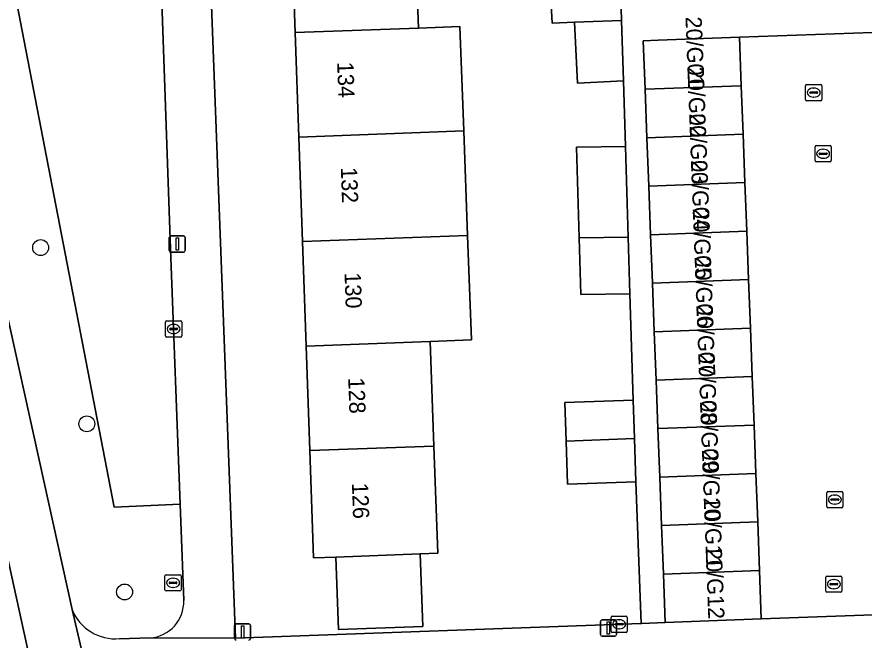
# Model space of a CAD drawing. Extents: x 160554 to 161248, y 385329 to 386506.
# Drawn here: x 160697.5 to 160749.8, y 386076.2 to 386114.7 of the extents above; entities that cross this region are included whole.
import ezdxf

# ---------------------------------------------------------------- set-up
doc = ezdxf.new("R2010")
doc.units = 0
for name, color, linetype in [('IMGEO_Boom', 7, 'Continuous'), ('IMGEO_Erf', 7, 'Continuous'), ('IMGEO_Fietspad_gesloten', 7, 'Continuous'), ('IMGEO_Groenvoorziening', 7, 'Continuous'), ('IMGEO_Kolk', 7, 'Continuous'), ('IMGEO_Lichtmast', 7, 'Continuous'), ('IMGEO_Pand', 7, 'Continuous'), ('IMGEO_Pand_nummerreeks', 7, 'Continuous'), ('IMGEO_Rijbaan_lokaal_open', 7, 'Continuous'), ('IMGEO_Rioolput', 7, 'Continuous'), ('IMGEO_Voetpad_open', 7, 'Continuous')]:
    doc.layers.add(name, color=color, linetype=linetype)

msp = doc.modelspace()

# ---------------------------------------------------------------- linework, layer by layer
at = {"layer": 'IMGEO_Boom'}
for centre in [(160699.008, 386100.437), (160701.855, 386089.565), (160704.184, 386079.197)]:
    msp.add_circle(centre, 0.489, dxfattribs=at)
at = {"layer": 'IMGEO_Erf'}
for points in [[(160734.925, 386110.713), (160732.101, 386110.573), (160731.914, 386114.337), (160730.536, 386114.286), (160730.422, 386116.577), (160734.474, 386116.727), (160734.482, 386118.101), (160732.682, 386118.04), (160732.595, 386120.567), (160734.178, 386120.621), (160734.06, 386124.88), (160730.085, 386124.68), (160729.96, 386127.173), (160729.417, 386127.153), (160729.26, 386130.616), (160734.011, 386130.858), (160733.73, 386139.919), (160730.46, 386139.808), (160728.843, 386139.754), (160716.402, 386139.302), (160711.136, 386139.11)], [(160708.741, 386136.52), (160711.018, 386076.342), (160736.018, 386077.256), (160735.703, 386085.992), (160731.489, 386085.841), (160731.393, 386088.501), (160731.308, 386090.881), (160735.522, 386091.032), (160735.323, 386097.585), (160732.314, 386097.546), (160732.206, 386101.033), (160732.032, 386106.623), (160735.047, 386106.662), (160734.925, 386110.713)], [(160722.054, 386120.426), (160722.294, 386113.98), (160724.843, 386114.075), (160725.083, 386107.63), (160725.322, 386101.184), (160725.561, 386094.738), (160723.013, 386094.643), (160723.252, 386088.198), (160723.498, 386081.58), (160722.406, 386081.54), (160722.569, 386077.068), (160717.367, 386076.877), (160717.203, 386081.349), (160715.833, 386081.299), (160715.601, 386087.914), (160715.376, 386094.36), (160715.15, 386100.806), (160714.924, 386107.253), (160714.698, 386113.698), (160714.473, 386120.144)]]:
    msp.add_lwpolyline(points, dxfattribs=at)
at = {"layer": 'IMGEO_Fietspad_gesloten'}
msp.add_lwpolyline([(160734.335, 385910.619), (160688.379, 386120.515), (160685.475, 386134.246)], dxfattribs=at)
at = {"layer": 'IMGEO_Groenvoorziening'}
for points in [[(160688.142, 386136.774), (160688.391, 386135.654), (160690.78, 386124.339), (160695.66, 386125.22), (160703.549, 386084.428), (160707.607, 386084.614), (160707.023, 386100.358), (160705.823, 386134.321)], [(160707.828, 386078.67), (160707.607, 386084.614), (160703.549, 386084.428), (160695.66, 386125.22), (160690.78, 386124.339), (160691.557, 386120.659), (160700.943, 386078.108)], [(160703.877, 386076.316), (160705.747, 386076.366)]]:
    msp.add_lwpolyline(points, dxfattribs=at)
for centre, radius, start, end in [((160705.603, 386078.588), 2.226, 273.7033, 2.1193), ((160703.617, 386079.189), 2.884, 202.0032, 275.1661)]:
    msp.add_arc(centre, radius, start, end, dxfattribs=at)
at = {"layer": 'IMGEO_Kolk'}
for p, q in [((160746.738, 386105.799), (160746.738, 386106.651)), ((160746.813, 386106.725), (160747.665, 386106.725)), ((160747.226, 386106.505), (160747.251, 386106.505)), ((160747.739, 386106.651), (160747.739, 386105.799)), ((160746.997, 386106.219), (160746.997, 386106.231)), ((160747.435, 386106.182), (160747.037, 386106.182)), ((160747.04, 386106.268), (160747.438, 386106.268)), ((160747.249, 386105.945), (160747.224, 386105.945)), ((160747.481, 386106.231), (160747.481, 386106.219)), ((160747.665, 386105.725), (160746.813, 386105.725)), ((160706.706, 386094.989), (160706.706, 386095.841)), ((160706.781, 386095.915), (160707.633, 386095.915)), ((160706.965, 386095.409), (160706.965, 386095.421)), ((160707.008, 386095.458), (160707.406, 386095.458)), ((160707.194, 386095.695), (160707.219, 386095.695)), ((160707.449, 386095.421), (160707.449, 386095.409)), ((160707.707, 386095.841), (160707.707, 386094.989)), ((160707.633, 386094.915), (160706.781, 386094.915)), ((160707.403, 386095.372), (160707.005, 386095.372)), ((160707.217, 386095.135), (160707.192, 386095.135)), ((160747.459, 386084.467), (160747.459, 386085.319)), ((160747.534, 386085.393), (160748.386, 386085.393)), ((160747.947, 386085.173), (160747.972, 386085.173)), ((160748.46, 386085.319), (160748.46, 386084.467)), ((160747.718, 386084.887), (160747.718, 386084.899)), ((160748.156, 386084.85), (160747.758, 386084.85)), ((160747.761, 386084.936), (160748.159, 386084.936)), ((160747.97, 386084.613), (160747.945, 386084.613)), ((160748.202, 386084.899), (160748.202, 386084.887)), ((160748.386, 386084.393), (160747.534, 386084.393)), ((160734.243, 386077.705), (160735.095, 386077.705)), ((160734.168, 386076.779), (160734.168, 386077.631)), ((160734.427, 386077.199), (160734.427, 386077.211)), ((160734.865, 386077.162), (160734.467, 386077.162)), ((160734.47, 386077.248), (160734.868, 386077.248)), ((160734.656, 386077.485), (160734.681, 386077.485)), ((160734.911, 386077.211), (160734.911, 386077.199)), ((160735.169, 386077.631), (160735.169, 386076.779)), ((160735.095, 386076.705), (160734.243, 386076.705)), ((160734.679, 386076.925), (160734.654, 386076.925))]:
    msp.add_line(p, q, dxfattribs=at)
for points in [[(160746.738, 386105.799), (160746.738, 386106.651)], [(160746.813, 386106.725), (160747.665, 386106.725)], [(160747.739, 386106.651), (160747.739, 386105.799)], [(160747.665, 386105.725), (160746.813, 386105.725)], [(160706.706, 386094.989), (160706.706, 386095.841)], [(160706.781, 386095.915), (160707.633, 386095.915)], [(160707.707, 386095.841), (160707.707, 386094.989)], [(160707.633, 386094.915), (160706.781, 386094.915)], [(160747.459, 386084.467), (160747.459, 386085.319)], [(160747.534, 386085.393), (160748.386, 386085.393)], [(160748.46, 386085.319), (160748.46, 386084.467)], [(160748.386, 386084.393), (160747.534, 386084.393)], [(160734.243, 386077.705), (160735.095, 386077.705)], [(160734.168, 386076.779), (160734.168, 386077.631)], [(160735.169, 386077.631), (160735.169, 386076.779)], [(160735.095, 386076.705), (160734.243, 386076.705)]]:
    msp.add_lwpolyline(points, dxfattribs=at)
for centre, radius, start, end in [((160746.815, 386106.649), 0.0765, 91.552, 178.448), ((160746.815, 386106.649), 0.0765, 91.552, 178.448), ((160747.663, 386106.649), 0.0765, 1.552, 88.448), ((160747.663, 386106.649), 0.0765, 1.552, 88.448), ((160747.037, 386106.228), 0.0403, 85.8775, 175.7526), ((160747.034, 386106.218), 0.0366, 178.938, 274.7102), ((160747.438, 386106.225), 0.043, 264.8664, 352.4533), ((160747.442, 386106.23), 0.0386, 1.7309, 96.639), ((160746.815, 386105.801), 0.0765, 181.552, 268.448), ((160746.815, 386105.801), 0.0765, 181.552, 268.448), ((160747.663, 386105.801), 0.0765, 271.552, 358.448), ((160747.663, 386105.801), 0.0765, 271.552, 358.448), ((160706.783, 386095.839), 0.0765, 91.552, 178.448), ((160706.783, 386095.839), 0.0765, 91.552, 178.448), ((160707.005, 386095.418), 0.0403, 85.8775, 175.7526), ((160707.002, 386095.408), 0.0366, 178.938, 274.7102), ((160707.406, 386095.415), 0.043, 264.8664, 352.4533), ((160707.41, 386095.42), 0.0386, 1.7309, 96.639), ((160707.631, 386095.839), 0.0765, 1.552, 88.448), ((160707.631, 386095.839), 0.0765, 1.552, 88.448), ((160706.783, 386094.991), 0.0765, 181.552, 268.448), ((160706.783, 386094.991), 0.0765, 181.552, 268.448), ((160707.631, 386094.991), 0.0765, 271.552, 358.448), ((160707.631, 386094.991), 0.0765, 271.552, 358.448), ((160747.536, 386085.317), 0.0765, 91.552, 178.448), ((160747.536, 386085.317), 0.0765, 91.552, 178.448), ((160748.384, 386085.317), 0.0765, 1.552, 88.448), ((160748.384, 386085.317), 0.0765, 1.552, 88.448), ((160747.536, 386084.469), 0.0765, 181.552, 268.448), ((160747.536, 386084.469), 0.0765, 181.552, 268.448), ((160747.758, 386084.896), 0.0403, 85.8775, 175.7526), ((160747.755, 386084.886), 0.0366, 178.938, 274.7102), ((160748.159, 386084.893), 0.043, 264.8664, 352.4533), ((160748.163, 386084.898), 0.0386, 1.7309, 96.639), ((160748.384, 386084.469), 0.0765, 271.552, 358.448), ((160748.384, 386084.469), 0.0765, 271.552, 358.448), ((160734.245, 386077.629), 0.0765, 91.552, 178.448), ((160734.245, 386077.629), 0.0765, 91.552, 178.448), ((160735.093, 386077.629), 0.0765, 1.552, 88.448), ((160735.093, 386077.629), 0.0765, 1.552, 88.448), ((160734.467, 386077.208), 0.0403, 85.8775, 175.7526), ((160734.464, 386077.198), 0.0366, 178.938, 274.7102), ((160734.868, 386077.205), 0.043, 264.8664, 352.4533), ((160734.872, 386077.21), 0.0386, 1.7309, 96.639), ((160734.245, 386076.781), 0.0765, 181.552, 268.448), ((160734.245, 386076.781), 0.0765, 181.552, 268.448), ((160735.093, 386076.781), 0.0765, 271.552, 358.448), ((160735.093, 386076.781), 0.0765, 271.552, 358.448)]:
    msp.add_arc(centre, radius, start, end, dxfattribs=at)
for centre, major_axis, ratio, start_param, end_param in [((160747.225, 386106.225), (-0.387, 0.002), 0.722429, 4.712389, 7.853982), ((160747.25, 386106.225), (-0.39, 0.002), 0.717154, 1.570796, 4.712389), ((160707.193, 386095.415), (-0.387, 0.002), 0.722429, 4.712389, 7.853982), ((160707.218, 386095.415), (-0.39, 0.002), 0.717154, 1.570796, 4.712389), ((160747.946, 386084.893), (-0.387, 0.002), 0.722429, 4.712389, 7.853982), ((160747.971, 386084.893), (-0.39, 0.002), 0.717154, 1.570796, 4.712389), ((160734.655, 386077.205), (-0.387, 0.002), 0.722429, 4.712389, 7.853982), ((160734.68, 386077.205), (-0.39, 0.002), 0.717154, 1.570796, 4.712389)]:
    msp.add_ellipse(centre, major_axis=major_axis, ratio=ratio, start_param=start_param, end_param=end_param, dxfattribs=at)
at = {"layer": 'IMGEO_Lichtmast'}
for p, q in [((160707.033, 386101.155), (160707.823, 386101.155)), ((160707.823, 386101.155), (160707.033, 386101.155)), ((160706.933, 386100.255), (160706.933, 386101.055)), ((160706.933, 386101.055), (160706.933, 386100.255)), ((160707.923, 386101.055), (160707.923, 386100.255)), ((160707.923, 386100.255), (160707.923, 386101.055)), ((160707.823, 386100.155), (160707.033, 386100.155)), ((160707.033, 386100.155), (160707.823, 386100.155)), ((160710.96, 386076.329), (160710.96, 386077.129)), ((160710.96, 386077.129), (160710.96, 386076.329)), ((160711.06, 386077.229), (160711.85, 386077.229)), ((160711.85, 386077.229), (160711.06, 386077.229)), ((160711.95, 386077.129), (160711.95, 386076.329)), ((160711.95, 386076.329), (160711.95, 386077.129)), ((160733.509, 386076.569), (160733.509, 386077.369)), ((160733.509, 386077.369), (160733.509, 386076.569)), ((160733.609, 386077.469), (160734.399, 386077.469)), ((160734.399, 386077.469), (160733.609, 386077.469)), ((160734.499, 386077.369), (160734.499, 386076.569)), ((160734.499, 386076.569), (160734.499, 386077.369)), ((160734.399, 386076.469), (160733.609, 386076.469)), ((160733.609, 386076.469), (160734.399, 386076.469))]:
    msp.add_line(p, q, dxfattribs=at)
for points in [[(160707.353, 386101.03), (160707.503, 386101.03), (160707.503, 386100.28), (160707.353, 386100.28), (160707.353, 386101.03)], [(160733.929, 386077.344), (160734.079, 386077.344), (160734.079, 386076.594), (160733.929, 386076.594), (160733.929, 386077.344)], [(160711.38, 386077.104), (160711.53, 386077.104), (160711.53, 386076.354), (160711.38, 386076.354), (160711.38, 386077.104)]]:
    msp.add_lwpolyline(points, dxfattribs=at)
for centre, start, end in [((160707.033, 386101.055), 90, 180), ((160707.033, 386101.055), 90, 180), ((160707.823, 386101.055), 0, 90), ((160707.823, 386101.055), 360, 90), ((160707.033, 386100.255), 180, 270), ((160707.033, 386100.255), 180, 270), ((160707.823, 386100.255), 270, 0), ((160707.823, 386100.255), 270, 0), ((160711.06, 386077.129), 90, 180), ((160711.06, 386077.129), 90, 180), ((160711.85, 386077.129), 0, 90), ((160711.85, 386077.129), 360, 90), ((160733.609, 386077.369), 90, 180), ((160733.609, 386077.369), 90, 180), ((160734.399, 386077.369), 0, 90), ((160734.399, 386077.369), 360, 90), ((160711.06, 386076.329), 180, 270), ((160711.06, 386076.329), 180, 270), ((160711.85, 386076.329), 270, 0), ((160711.85, 386076.329), 270, 0), ((160733.609, 386076.569), 180, 270), ((160733.609, 386076.569), 180, 270), ((160734.399, 386076.569), 270, 0), ((160734.399, 386076.569), 270, 0)]:
    msp.add_arc(centre, 0.1, start, end, dxfattribs=at)
at = {"layer": 'IMGEO_Pand'}
for points in [[(160714.473, 386120.144), (160714.698, 386113.698), (160722.294, 386113.98), (160722.054, 386120.426)], [(160734.742, 386116.737), (160734.474, 386116.727), (160730.422, 386116.577), (160730.536, 386114.286), (160731.914, 386114.337), (160734.812, 386114.445)], [(160734.812, 386114.445), (160731.914, 386114.337), (160732.101, 386110.573), (160734.925, 386110.713)], [(160724.843, 386114.075), (160722.294, 386113.98), (160714.698, 386113.698), (160714.924, 386107.253), (160725.083, 386107.63)], [(160742.076, 386113.412), (160737.08, 386113.224), (160736.155, 386113.189), (160736.268, 386110.199), (160742.189, 386110.422)], [(160742.189, 386110.422), (160736.268, 386110.199), (160736.381, 386107.209), (160742.302, 386107.432)], [(160725.083, 386107.63), (160714.924, 386107.253), (160715.15, 386100.806), (160725.322, 386101.184)], [(160742.302, 386107.432), (160736.381, 386107.209), (160736.493, 386104.219), (160742.414, 386104.442)], [(160735.047, 386106.662), (160732.032, 386106.623), (160732.206, 386101.033), (160735.218, 386101.072)], [(160742.527, 386101.452), (160742.414, 386104.442), (160736.493, 386104.219), (160736.606, 386101.229)], [(160725.561, 386094.738), (160725.322, 386101.184), (160715.15, 386100.806), (160715.376, 386094.36), (160723.013, 386094.643)], [(160736.606, 386101.229), (160736.719, 386098.239), (160742.64, 386098.462), (160742.527, 386101.452)], [(160735.218, 386101.072), (160732.206, 386101.033), (160732.314, 386097.546), (160735.323, 386097.585)], [(160742.64, 386098.462), (160736.719, 386098.239), (160736.832, 386095.249), (160742.752, 386095.473)], [(160742.752, 386095.473), (160736.832, 386095.249), (160736.945, 386092.259), (160742.865, 386092.483)], [(160715.376, 386094.36), (160715.601, 386087.914), (160723.252, 386088.198), (160723.013, 386094.643)], [(160742.865, 386092.483), (160736.945, 386092.259), (160737.057, 386089.269), (160742.978, 386089.493)], [(160735.607, 386088.657), (160735.522, 386091.032), (160731.308, 386090.881), (160731.393, 386088.501)], [(160742.978, 386089.493), (160737.057, 386089.269), (160737.17, 386086.279), (160743.091, 386086.503)], [(160731.393, 386088.501), (160731.489, 386085.841), (160735.703, 386085.992), (160735.607, 386088.657)], [(160723.252, 386088.198), (160715.601, 386087.914), (160715.833, 386081.299), (160717.203, 386081.349), (160722.406, 386081.54), (160723.498, 386081.58)], [(160743.091, 386086.503), (160737.17, 386086.279), (160737.283, 386083.29), (160743.204, 386083.513)], [(160743.204, 386083.513), (160737.283, 386083.29), (160737.32, 386082.307), (160737.396, 386080.3), (160743.316, 386080.523)], [(160722.406, 386081.54), (160717.203, 386081.349), (160717.367, 386076.877), (160722.569, 386077.068)], [(160743.429, 386077.533), (160743.316, 386080.523), (160737.396, 386080.3), (160737.508, 386077.31)]]:
    msp.add_lwpolyline(points, close=True, dxfattribs=at)
at = {"layer": 'IMGEO_Rijbaan_lokaal_open'}
for points in [[(160734.742, 386116.737), (160734.812, 386114.445), (160734.925, 386110.713), (160735.047, 386106.662), (160735.218, 386101.072), (160735.323, 386097.585), (160735.522, 386091.032), (160735.607, 386088.657), (160735.703, 386085.992), (160736.018, 386077.256), (160736.073, 386077.258), (160737.508, 386077.31), (160737.396, 386080.3), (160737.32, 386082.307), (160737.283, 386083.29), (160737.17, 386086.279), (160737.057, 386089.269), (160736.945, 386092.259), (160736.832, 386095.249), (160736.719, 386098.239), (160736.606, 386101.229), (160736.493, 386104.219), (160736.381, 386107.209), (160736.268, 386110.199), (160736.155, 386113.189), (160737.08, 386113.224), (160742.076, 386113.412), (160750.284, 386113.703)], [(160750.284, 386113.703), (160742.076, 386113.412), (160742.189, 386110.422), (160742.302, 386107.432), (160742.414, 386104.442), (160742.527, 386101.452), (160742.64, 386098.462), (160742.752, 386095.473), (160742.865, 386092.483), (160742.978, 386089.493), (160743.091, 386086.503), (160743.204, 386083.513), (160743.316, 386080.523), (160743.429, 386077.533), (160762.424, 386078.221), (160761.948, 386082.517), (160757.294, 386082.128)]]:
    msp.add_lwpolyline(points, dxfattribs=at)
at = {"layer": 'IMGEO_Rioolput'}
for p, q in [((160746.158, 386109.57), (160746.158, 386110.422)), ((160746.233, 386110.496), (160747.085, 386110.496)), ((160746.46, 386110.039), (160746.858, 386110.039)), ((160746.646, 386110.276), (160746.671, 386110.276)), ((160747.159, 386110.422), (160747.159, 386109.57)), ((160746.417, 386109.99), (160746.417, 386110.002)), ((160746.855, 386109.953), (160746.457, 386109.953)), ((160746.669, 386109.716), (160746.644, 386109.716)), ((160746.901, 386110.002), (160746.901, 386109.99)), ((160747.085, 386109.496), (160746.233, 386109.496)), ((160706.67, 386079.333), (160706.67, 386080.185)), ((160706.745, 386080.259), (160707.597, 386080.259)), ((160706.929, 386079.753), (160706.929, 386079.765)), ((160706.972, 386079.802), (160707.37, 386079.802)), ((160707.158, 386080.039), (160707.183, 386080.039)), ((160707.413, 386079.765), (160707.413, 386079.753)), ((160707.671, 386080.185), (160707.671, 386079.333)), ((160747.398, 386079.253), (160747.398, 386080.105)), ((160747.473, 386080.179), (160748.325, 386080.179)), ((160747.886, 386079.959), (160747.911, 386079.959)), ((160748.399, 386080.105), (160748.399, 386079.253)), ((160707.597, 386079.259), (160706.745, 386079.259)), ((160707.367, 386079.716), (160706.969, 386079.716)), ((160707.181, 386079.479), (160707.156, 386079.479)), ((160747.657, 386079.673), (160747.657, 386079.685)), ((160748.095, 386079.636), (160747.697, 386079.636)), ((160747.7, 386079.722), (160748.098, 386079.722)), ((160747.909, 386079.399), (160747.884, 386079.399)), ((160748.141, 386079.685), (160748.141, 386079.673)), ((160748.325, 386079.179), (160747.473, 386079.179))]:
    msp.add_line(p, q, dxfattribs=at)
for points in [[(160746.158, 386109.57), (160746.158, 386110.422)], [(160746.233, 386110.496), (160747.085, 386110.496)], [(160747.159, 386110.422), (160747.159, 386109.57)], [(160747.085, 386109.496), (160746.233, 386109.496)], [(160706.67, 386079.333), (160706.67, 386080.185)], [(160706.745, 386080.259), (160707.597, 386080.259)], [(160707.671, 386080.185), (160707.671, 386079.333)], [(160747.398, 386079.253), (160747.398, 386080.105)], [(160747.473, 386080.179), (160748.325, 386080.179)], [(160748.399, 386080.105), (160748.399, 386079.253)], [(160707.597, 386079.259), (160706.745, 386079.259)], [(160748.325, 386079.179), (160747.473, 386079.179)]]:
    msp.add_lwpolyline(points, dxfattribs=at)
for centre, radius, start, end in [((160746.235, 386110.42), 0.0765, 91.552, 178.448), ((160746.235, 386110.42), 0.0765, 91.552, 178.448), ((160746.457, 386109.999), 0.0403, 85.8775, 175.7526), ((160746.862, 386110.001), 0.0386, 1.7309, 96.639), ((160747.083, 386110.42), 0.0765, 1.552, 88.448), ((160747.083, 386110.42), 0.0765, 1.552, 88.448), ((160746.235, 386109.572), 0.0765, 181.552, 268.448), ((160746.235, 386109.572), 0.0765, 181.552, 268.448), ((160746.454, 386109.989), 0.0366, 178.938, 274.7102), ((160746.858, 386109.996), 0.043, 264.8664, 352.4533), ((160747.083, 386109.572), 0.0765, 271.552, 358.448), ((160747.083, 386109.572), 0.0765, 271.552, 358.448), ((160706.747, 386080.183), 0.0765, 91.552, 178.448), ((160706.747, 386080.183), 0.0765, 91.552, 178.448), ((160706.969, 386079.762), 0.0403, 85.8775, 175.7526), ((160706.966, 386079.752), 0.0366, 178.938, 274.7102), ((160707.37, 386079.759), 0.043, 264.8664, 352.4533), ((160707.374, 386079.764), 0.0386, 1.7309, 96.639), ((160707.595, 386080.183), 0.0765, 1.552, 88.448), ((160707.595, 386080.183), 0.0765, 1.552, 88.448), ((160747.475, 386080.103), 0.0765, 91.552, 178.448), ((160747.475, 386080.103), 0.0765, 91.552, 178.448), ((160748.323, 386080.103), 0.0765, 1.552, 88.448), ((160748.323, 386080.103), 0.0765, 1.552, 88.448), ((160706.747, 386079.335), 0.0765, 181.552, 268.448), ((160706.747, 386079.335), 0.0765, 181.552, 268.448), ((160707.595, 386079.335), 0.0765, 271.552, 358.448), ((160707.595, 386079.335), 0.0765, 271.552, 358.448), ((160747.475, 386079.255), 0.0765, 181.552, 268.448), ((160747.475, 386079.255), 0.0765, 181.552, 268.448), ((160747.697, 386079.682), 0.0403, 85.8775, 175.7526), ((160747.694, 386079.672), 0.0366, 178.938, 274.7102), ((160748.098, 386079.679), 0.043, 264.8664, 352.4533), ((160748.102, 386079.684), 0.0386, 1.7309, 96.639), ((160748.323, 386079.255), 0.0765, 271.552, 358.448), ((160748.323, 386079.255), 0.0765, 271.552, 358.448)]:
    msp.add_arc(centre, radius, start, end, dxfattribs=at)
for centre, major_axis, ratio, start_param, end_param in [((160746.645, 386109.996), (-0.387, 0.002), 0.722429, 4.712389, 7.853982), ((160746.67, 386109.996), (-0.39, 0.002), 0.717154, 1.570796, 4.712389), ((160707.157, 386079.759), (-0.387, 0.002), 0.722429, 4.712389, 7.853982), ((160707.182, 386079.759), (-0.39, 0.002), 0.717154, 1.570796, 4.712389), ((160747.885, 386079.679), (-0.387, 0.002), 0.722429, 4.712389, 7.853982), ((160747.91, 386079.679), (-0.39, 0.002), 0.717154, 1.570796, 4.712389)]:
    msp.add_ellipse(centre, major_axis=major_axis, ratio=ratio, start_param=start_param, end_param=end_param, dxfattribs=at)
at = {"layer": 'IMGEO_Voetpad_open'}
for points in [[(160711.136, 386139.11), (160705.637, 386139.495), (160705.823, 386134.321), (160707.023, 386100.358), (160707.607, 386084.614), (160707.828, 386078.67)], [(160711.803, 386029.046), (160711.783, 386029.121), (160711.428, 386030.438), (160711.403, 386030.553), (160702.894, 386069.817), (160702.888, 386069.837), (160700.943, 386078.108), (160691.557, 386120.659), (160690.78, 386124.339), (160688.391, 386135.654), (160688.142, 386136.774), (160684.879, 386136.929), (160685.475, 386134.246), (160688.379, 386120.515), (160734.335, 385910.619)], [(160705.747, 386076.366), (160711.018, 386076.342), (160708.741, 386136.52)], [(160762.424, 386078.221), (160743.429, 386077.533), (160737.508, 386077.31), (160736.073, 386077.258), (160736.018, 386077.256), (160711.018, 386076.342), (160705.747, 386076.366), (160703.877, 386076.316)], [(160700.943, 386078.108), (160702.888, 386069.837), (160702.894, 386069.817)]]:
    msp.add_lwpolyline(points, dxfattribs=at)
for centre, radius, start, end in [((160705.603, 386078.588), 2.226, 273.7033, 2.1193), ((160703.617, 386079.189), 2.884, 202.0032, 275.1661)]:
    msp.add_arc(centre, radius, start, end, dxfattribs=at)

# ---------------------------------------------------------------- texts
at = {"layer": 'IMGEO_Pand_nummerreeks'}
for s, rotation, p in [('20/G01', 272.1705, (160738.754, 386114.667)), ('134', 272.0055, (160717.285, 386111.878)), ('20/G02', 272.1705, (160738.871, 386111.573)), ('20/G03', 272.1705, (160738.98, 386108.703)), ('20/G04', 272.1705, (160739.089, 386105.823)), ('132', 272.0055, (160717.511, 386105.39)), ('20/G05', 272.1705, (160739.202, 386102.839)), ('20/G06', 272.1705, (160739.315, 386099.865)), ('130', 272.0055, (160717.739, 386098.895)), ('20/G07', 272.1705, (160739.427, 386096.887)), ('20/G08', 272.1705, (160739.54, 386093.91)), ('128', 272.0055, (160717.966, 386092.405)), ('20/G09', 272.1705, (160739.653, 386090.933)), ('20/G10', 272.1705, (160739.766, 386087.955)), ('126', 272.0051, (160718.194, 386085.919)), ('20/G11', 272.1705, (160739.879, 386084.984)), ('20/G12', 272.1705, (160739.996, 386081.89))]:
    msp.add_text(s, height=1, rotation=rotation, dxfattribs=at).set_placement(p)

doc.saveas('drawing.dxf')
